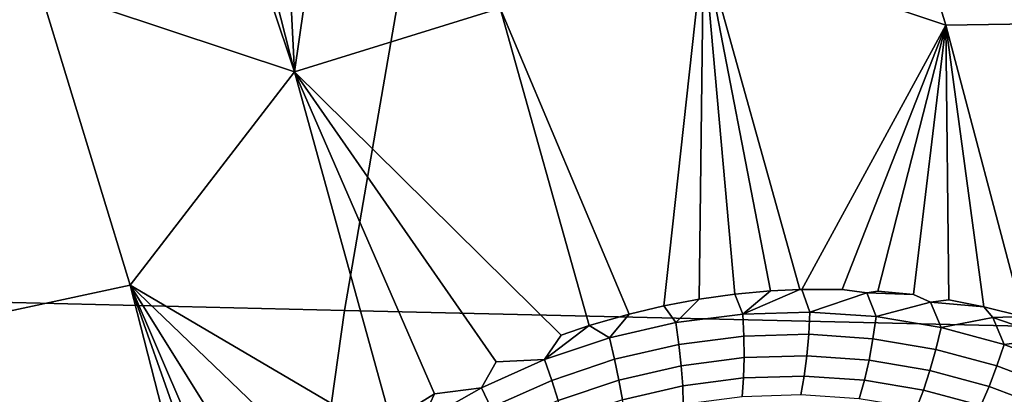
# Model space of a CAD drawing. Header units: metres. Extents: x -240 to 45, y -77 to 27.
# Tile 229 of 656: x -204.929 to -203.202, y 3.123 to 3.78. Entities that reach past the tile are written whole.
import ezdxf

# ---------------------------------------------------------------- set-up
doc = ezdxf.new("R2010")
doc.units = ezdxf.units.M
doc.layers.add('solid_102011X2', color=7, linetype='CONTINUOUS')

msp = doc.modelspace()

# ---------------------------------------------------------------- linework, layer by layer
at = {"layer": 'solid_102011X2'}
for points in [[(-203.304718, 3.770312, 269.108276), (-203.458496, 4.276988, 269.147308), (-203.146866, 4.488508, 269.025787), (-202.931091, 3.776326, 268.971222)], [(-204.895142, 3.837679, 269.461395), (-205.263107, 3.727127, 269.487305), (-205.436493, 4.213393, 269.531006), (-205.076767, 4.352587, 269.507599)], [(-204.355286, 4.325423, 269.390137), (-204.267136, 4.349381, 269.37146), (-204.086349, 3.800212, 269.325439), (-204.447464, 3.688273, 269.393402)], [(-204.447464, 3.688273, 269.393402), (-204.478012, 4.302436, 269.414215), (-204.355286, 4.325423, 269.390137)], [(-204.447464, 3.688273, 269.393402), (-204.600525, 4.290986, 269.436279), (-204.478012, 4.302436, 269.414215)], [(-204.722153, 4.290589, 269.456451), (-204.64801, 4.289545, 269.444336), (-204.447464, 3.688273, 269.393402), (-204.895142, 3.837679, 269.461395)], [(-204.447464, 3.688273, 269.393402), (-204.64801, 4.289545, 269.444336), (-204.600525, 4.290986, 269.436279)], [(-203.730057, 3.912763, 269.236633), (-203.458496, 4.276988, 269.147308), (-203.304718, 3.770312, 269.108276)], [(-204.248474, 3.913001, 322.410675), (-205.799423, 3.957484, 320.808716), (-205.912598, 3.30723, 320.899017), (-204.359665, 3.27006, 322.50061)], [(-202.682358, 3.869209, 324.010864), (-204.248474, 3.913001, 322.410675), (-204.359665, 3.27006, 322.50061), (-202.791519, 3.233463, 324.100494)], [(-203.799332, 3.278042, 269.255585), (-203.860367, 3.263588, 269.269989), (-204.086349, 3.800212, 269.325439), (-203.730057, 3.912763, 269.236633)], [(-203.737579, 3.289654, 269.240387), (-203.799332, 3.278042, 269.255585), (-203.730057, 3.912763, 269.236633)], [(-203.675293, 3.298394, 269.224457), (-203.737579, 3.289654, 269.240387), (-203.730057, 3.912763, 269.236633)], [(-203.557358, 3.306869, 269.192596), (-203.561035, 3.306762, 269.193604), (-203.730057, 3.912763, 269.236633), (-203.304718, 3.770312, 269.108276)], [(-203.612625, 3.304201, 269.207794), (-203.730057, 3.912763, 269.236633), (-203.561035, 3.306762, 269.193604)], [(-203.612625, 3.304201, 269.207794), (-203.675293, 3.298394, 269.224457), (-203.730057, 3.912763, 269.236633)], [(-204.735306, 3.314068, 269.420868), (-205.111221, 3.23329, 269.449005), (-205.263107, 3.727127, 269.487305), (-204.895142, 3.837679, 269.461395)], [(-204.735306, 3.314068, 269.420868), (-204.895142, 3.837679, 269.461395), (-204.447464, 3.688273, 269.393402)], [(-203.979584, 3.226625, 269.296234), (-204.447464, 3.688273, 269.393402), (-204.086349, 3.800212, 269.325439), (-203.930588, 3.243251, 269.285736)], [(-203.860367, 3.263588, 269.269989), (-203.930588, 3.243251, 269.285736), (-204.086349, 3.800212, 269.325439)], [(-203.486908, 3.306916, 269.172546), (-203.557358, 3.306869, 269.192596), (-203.304718, 3.770312, 269.108276)], [(-203.443451, 3.300784, 269.159851), (-203.486908, 3.306916, 269.172546), (-203.304718, 3.770312, 269.108276), (-203.424194, 3.303784, 269.154144)], [(-203.36174, 3.297626, 269.135223), (-203.424194, 3.303784, 269.154144), (-203.304718, 3.770312, 269.108276)], [(-203.33165, 3.284176, 269.125916), (-203.36174, 3.297626, 269.135223), (-203.304718, 3.770312, 269.108276), (-203.299728, 3.288488, 269.115967)], [(-203.117432, 3.243238, 269.056396), (-203.170074, 3.259232, 269.074036), (-203.304718, 3.770312, 269.108276), (-202.931091, 3.776326, 268.971222)], [(-203.238235, 3.276355, 269.096344), (-203.304718, 3.770312, 269.108276), (-203.170074, 3.259232, 269.074036)], [(-203.238235, 3.276355, 269.096344), (-203.299728, 3.288488, 269.115967), (-203.304718, 3.770312, 269.108276)], [(-204.302856, 3.059962, 269.353943), (-204.735306, 3.314068, 269.420868), (-204.447464, 3.688273, 269.393402), (-204.27832, 3.076562, 269.350311)], [(-204.201691, 3.123808, 269.338135), (-204.27832, 3.076562, 269.350311), (-204.447464, 3.688273, 269.393402)], [(-204.119034, 3.13432, 269.321564), (-204.201691, 3.123808, 269.338135), (-204.447464, 3.688273, 269.393402), (-204.09375, 3.17969, 269.31897)], [(-204.008804, 3.183616, 269.300323), (-204.09375, 3.17969, 269.31897), (-204.447464, 3.688273, 269.393402), (-203.979584, 3.226625, 269.296234)], [(-204.359665, 3.27006, 322.50061), (-205.912598, 3.30723, 320.899017), (-206.005463, 2.651839, 320.973083), (-204.450867, 2.622036, 322.574402)], [(-204.600006, 2.784313, 269.386444), (-204.980988, 2.732911, 269.416168), (-205.111221, 3.23329, 269.449005), (-204.735306, 3.314068, 269.420868)], [(-204.5634, 2.827784, 269.383698), (-204.600006, 2.784313, 269.386444), (-204.735306, 3.314068, 269.420868)], [(-204.538635, 2.855266, 269.381622), (-204.5634, 2.827784, 269.383698), (-204.735306, 3.314068, 269.420868)], [(-204.483765, 2.911451, 269.376434), (-204.538635, 2.855266, 269.381622), (-204.735306, 3.314068, 269.420868)], [(-204.415741, 2.926409, 269.365448), (-204.483765, 2.911451, 269.376434), (-204.735306, 3.314068, 269.420868), (-204.396927, 2.988975, 269.366608)], [(-204.323547, 3.004904, 269.354065), (-204.396927, 2.988975, 269.366608), (-204.735306, 3.314068, 269.420868), (-204.302856, 3.059962, 269.353943)], [(-203.660934, 3.26368, 269.218475), (-203.778473, 3.24861, 269.248535), (-203.737579, 3.289654, 269.240387), (-203.675293, 3.298394, 269.224457)], [(-203.660934, 3.26368, 269.218475), (-203.675293, 3.298394, 269.224457), (-203.612625, 3.304201, 269.207794)], [(-203.543472, 3.267104, 269.186157), (-203.660934, 3.26368, 269.218475), (-203.561035, 3.306762, 269.193604), (-203.557358, 3.306869, 269.192596)], [(-203.660934, 3.26368, 269.218475), (-203.612625, 3.304201, 269.207794), (-203.561035, 3.306762, 269.193604)], [(-203.543472, 3.267104, 269.186157), (-203.557358, 3.306869, 269.192596), (-203.486908, 3.306916, 269.172546), (-203.443451, 3.300784, 269.159851)], [(-203.443451, 3.300784, 269.159851), (-203.427292, 3.259053, 269.152069), (-203.543472, 3.267104, 269.186157)], [(-203.443451, 3.300784, 269.159851), (-203.424194, 3.303784, 269.154144), (-203.36174, 3.297626, 269.135223)], [(-203.427292, 3.259053, 269.152069), (-203.443451, 3.300784, 269.159851), (-203.36174, 3.297626, 269.135223), (-203.33165, 3.284176, 269.125916)], [(-203.778473, 3.24861, 269.248535), (-203.799332, 3.278042, 269.255585), (-203.737579, 3.289654, 269.240387)], [(-203.33165, 3.284176, 269.125916), (-203.313477, 3.239826, 269.116638), (-203.427292, 3.259053, 269.152069)], [(-203.33165, 3.284176, 269.125916), (-203.299728, 3.288488, 269.115967), (-203.238235, 3.276355, 269.096344)], [(-203.313477, 3.239826, 269.116638), (-203.33165, 3.284176, 269.125916), (-203.238235, 3.276355, 269.096344), (-203.222702, 3.25756, 269.091187)], [(-202.791519, 3.233463, 324.100494), (-204.359665, 3.27006, 322.50061), (-204.450867, 2.622036, 322.574402), (-202.881073, 2.592692, 324.174042)], [(-203.894852, 3.221841, 269.275909), (-203.930588, 3.243251, 269.285736), (-203.860367, 3.263588, 269.269989)], [(-203.778473, 3.24861, 269.248535), (-203.894852, 3.221841, 269.275909), (-203.860367, 3.263588, 269.269989), (-203.799332, 3.278042, 269.255585)], [(-203.659134, 3.224786, 269.210419), (-203.772995, 3.210191, 269.239899), (-203.778473, 3.24861, 269.248535), (-203.660934, 3.26368, 269.218475)], [(-203.545334, 3.228092, 269.178741), (-203.659134, 3.224786, 269.210419), (-203.660934, 3.26368, 269.218475), (-203.543472, 3.267104, 269.186157)], [(-203.432785, 3.220271, 269.145233), (-203.545334, 3.228092, 269.178741), (-203.543472, 3.267104, 269.186157), (-203.427292, 3.259053, 269.152069)], [(-203.222702, 3.25756, 269.091187), (-203.238235, 3.276355, 269.096344), (-203.170074, 3.259232, 269.074036)], [(-203.772995, 3.210191, 269.239899), (-203.885773, 3.184255, 269.266663), (-203.894852, 3.221841, 269.275909), (-203.778473, 3.24861, 269.248535)], [(-203.322525, 3.201614, 269.110413), (-203.432785, 3.220271, 269.145233), (-203.427292, 3.259053, 269.152069), (-203.313477, 3.239826, 269.116638)], [(-203.222702, 3.25756, 269.091187), (-203.202972, 3.209903, 269.080444), (-203.313477, 3.239826, 269.116638)], [(-203.117386, 3.221386, 269.056122), (-203.222702, 3.25756, 269.091187), (-203.170074, 3.259232, 269.074036), (-203.117432, 3.243238, 269.056396)], [(-203.222702, 3.25756, 269.091187), (-203.117386, 3.221386, 269.056122), (-203.202972, 3.209903, 269.080444)], [(-204.008804, 3.183616, 269.300323), (-203.979584, 3.226625, 269.296234), (-203.930588, 3.243251, 269.285736)], [(-203.894852, 3.221841, 269.275909), (-204.008804, 3.183616, 269.300323), (-203.930588, 3.243251, 269.285736)], [(-203.215469, 3.172584, 269.074829), (-203.322525, 3.201614, 269.110413), (-203.313477, 3.239826, 269.116638), (-203.202972, 3.209903, 269.080444)], [(-203.885773, 3.184255, 269.266663), (-203.996185, 3.147213, 269.290527), (-204.008804, 3.183616, 269.300323), (-203.894852, 3.221841, 269.275909)], [(-203.658752, 3.187197, 269.197479), (-203.768982, 3.173034, 269.226318), (-203.772995, 3.210191, 269.239899), (-203.659134, 3.224786, 269.210419)], [(-203.548584, 3.190434, 269.166412), (-203.658752, 3.187197, 269.197479), (-203.659134, 3.224786, 269.210419), (-203.545334, 3.228092, 269.178741)], [(-203.439621, 3.182898, 269.133514), (-203.548584, 3.190434, 269.166412), (-203.545334, 3.228092, 269.178741), (-203.432785, 3.220271, 269.145233)], [(-203.332855, 3.164864, 269.099304), (-203.439621, 3.182898, 269.133514), (-203.432785, 3.220271, 269.145233), (-203.322525, 3.201614, 269.110413)], [(-203.117386, 3.221386, 269.056122), (-203.096649, 3.169806, 269.044006), (-203.202972, 3.209903, 269.080444)], [(-203.768982, 3.173034, 269.226318), (-203.878143, 3.147894, 269.252502), (-203.885773, 3.184255, 269.266663), (-203.772995, 3.210191, 269.239899)], [(-203.229156, 3.136775, 269.06427), (-203.332855, 3.164864, 269.099304), (-203.322525, 3.201614, 269.110413), (-203.215469, 3.172584, 269.074829)], [(-203.112473, 3.133685, 269.03894), (-203.215469, 3.172584, 269.074829), (-203.202972, 3.209903, 269.080444), (-203.096649, 3.169806, 269.044006)], [(-204.008804, 3.183616, 269.300323), (-204.119034, 3.13432, 269.321564), (-204.09375, 3.17969, 269.31897)], [(-203.996185, 3.147213, 269.290527), (-204.103012, 3.099436, 269.311218), (-204.119034, 3.13432, 269.321564), (-204.008804, 3.183616, 269.300323)], [(-203.878143, 3.147894, 269.252502), (-203.985031, 3.112006, 269.275787), (-203.996185, 3.147213, 269.290527), (-203.885773, 3.184255, 269.266663)], [(-203.65979, 3.151574, 269.179871), (-203.766464, 3.13779, 269.208099), (-203.768982, 3.173034, 269.226318), (-203.658752, 3.187197, 269.197479)], [(-203.553177, 3.154793, 269.149384), (-203.65979, 3.151574, 269.179871), (-203.658752, 3.187197, 269.197479), (-203.548584, 3.190434, 269.166412)], [(-203.447662, 3.147589, 269.117126), (-203.553177, 3.154793, 269.149384), (-203.548584, 3.190434, 269.166412), (-203.439621, 3.182898, 269.133514)], [(-203.344254, 3.130219, 269.083496), (-203.447662, 3.147589, 269.117126), (-203.439621, 3.182898, 269.133514), (-203.332855, 3.164864, 269.099304)], [(-203.766464, 3.13779, 269.208099), (-203.872101, 3.113396, 269.233704), (-203.878143, 3.147894, 269.252502), (-203.768982, 3.173034, 269.226318)], [(-203.24379, 3.103102, 269.049011), (-203.344254, 3.130219, 269.083496), (-203.332855, 3.164864, 269.099304), (-203.229156, 3.136775, 269.06427)], [(-203.129364, 3.099111, 269.028961), (-203.229156, 3.136775, 269.06427), (-203.215469, 3.172584, 269.074829), (-203.112473, 3.133685, 269.03894)], [(-203.985031, 3.112006, 269.275787), (-204.08847, 3.065724, 269.295959), (-204.103012, 3.099436, 269.311218), (-203.996185, 3.147213, 269.290527)], [(-203.872101, 3.113396, 269.233704), (-203.975555, 3.078611, 269.256409), (-203.985031, 3.112006, 269.275787), (-203.878143, 3.147894, 269.252502)], [(-203.662247, 3.118542, 269.157867), (-203.765518, 3.10508, 269.185516), (-203.766464, 3.13779, 269.208099), (-203.65979, 3.151574, 269.179871)], [(-203.55899, 3.121795, 269.127991), (-203.662247, 3.118542, 269.157867), (-203.65979, 3.151574, 269.179871), (-203.553177, 3.154793, 269.149384)], [(-203.456787, 3.114965, 269.096313), (-203.55899, 3.121795, 269.127991), (-203.553177, 3.154793, 269.149384), (-203.447662, 3.147589, 269.117126)], [(-203.356552, 3.098289, 269.063232), (-203.456787, 3.114965, 269.096313), (-203.447662, 3.147589, 269.117126), (-203.344254, 3.130219, 269.083496)], [(-204.119034, 3.13432, 269.321564), (-204.224304, 3.074491, 269.339447), (-204.201691, 3.123808, 269.338135)], [(-204.103012, 3.099436, 269.311218), (-204.205048, 3.041443, 269.328613), (-204.224304, 3.074491, 269.339447), (-204.119034, 3.13432, 269.321564)], [(-203.765518, 3.10508, 269.185516), (-203.867767, 3.081366, 269.210541), (-203.872101, 3.113396, 269.233704), (-203.766464, 3.13779, 269.208099)], [(-203.259109, 3.072159, 269.029297), (-203.356552, 3.098289, 269.063232), (-203.344254, 3.130219, 269.083496), (-203.24379, 3.103102, 269.049011)], [(-203.147049, 3.066693, 269.014221), (-203.24379, 3.103102, 269.049011), (-203.229156, 3.136775, 269.06427), (-203.129364, 3.099111, 269.028961)], [(-204.224304, 3.074491, 269.339447), (-204.27832, 3.076562, 269.350311), (-204.201691, 3.123808, 269.338135)]]:
    msp.add_3dface(points, dxfattribs=at)

doc.saveas('drawing.dxf')
